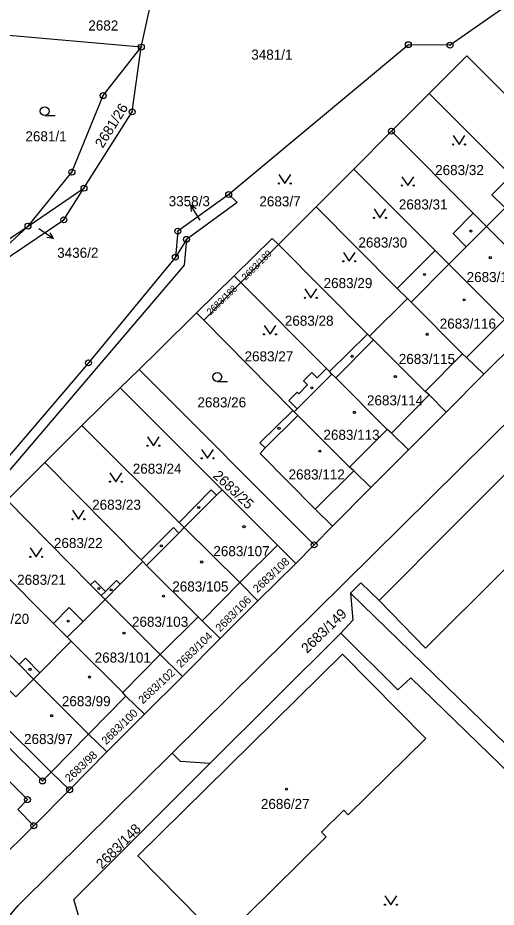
# Model space of a CAD drawing. Extents: x -733394 to -722299, y -1082822 to -1075049.
# Drawn here: x -727779.9 to -727699.3, y -1078431.8 to -1078281.8 of the extents above; entities that cross this region are included whole.
import ezdxf

# ---------------------------------------------------------------- set-up
doc = ezdxf.new("R2010")
doc.units = 0
for name, color, linetype in [('Hranice parcel', 7, 'Continuous'), ('Parcelní čísla', 7, 'Continuous'), ('Pop  PČ popisy', 7, 'Continuous'), ('Vnitřní kresba', 7, 'Continuous'), ('Značky bodu BP', 7, 'Continuous'), ('Značky budov', 7, 'Continuous'), ('Značky kultur', 7, 'Continuous')]:
    doc.layers.add(name, color=color, linetype=linetype)

msp = doc.modelspace()

# ---------------------------------------------------------------- linework, layer by layer
at = {"layer": 'Hranice parcel'}
for p, q in [((-727759.1, -1078286.74), (-727756.23, -1078273.74)), ((-727759.1, -1078286.74), (-727784.5, -1078284.5)), ((-727716.92, -1078300.94), (-727710.57, -1078294.57)), ((-727696.72, -1078308.41), (-727710.57, -1078294.57)), ((-727723.27, -1078307.32), (-727716.92, -1078300.94)), ((-727703.11, -1078314.76), (-727716.92, -1078300.94)), ((-727729.61, -1078313.69), (-727723.27, -1078307.32)), ((-727709.57, -1078321.05), (-727723.27, -1078307.32)), ((-727778.21, -1078316.93), (-727768.77, -1078310.55)), ((-727735.96, -1078320.06), (-727729.61, -1078313.69)), ((-727715.93, -1078327.43), (-727729.61, -1078313.69)), ((-727703.11, -1078314.76), (-727700.87, -1078317)), ((-727789.9, -1078327.8), (-727778.21, -1078316.93)), ((-727751.49, -1078319.17), (-727753.36, -1078322.18)), ((-727735.96, -1078320.06), (-727742.31, -1078326.43)), ((-727720.95, -1078335.15), (-727735.96, -1078320.06)), ((-727715.93, -1078327.43), (-727709.57, -1078321.05)), ((-727709.57, -1078321.05), (-727707.23, -1078323.38)), ((-727753.9, -1078405.82), (-727671.51, -1078324.35)), ((-727749.78, -1078331.56), (-727743.42, -1078325.31)), ((-727742.31, -1078326.43), (-727748.56, -1078332.8)), ((-727742.31, -1078326.43), (-727743.42, -1078325.31)), ((-727727.88, -1078340.97), (-727742.31, -1078326.43)), ((-727714.23, -1078329.12), (-727715.93, -1078327.43)), ((-727720.6, -1078335.5), (-727714.23, -1078329.12)), ((-727748.56, -1078332.8), (-727749.78, -1078331.56)), ((-727733.57, -1078348.02), (-727748.56, -1078332.8)), ((-727727.39, -1078341.46), (-727720.95, -1078335.15)), ((-727720.95, -1078335.15), (-727720.6, -1078335.5)), ((-727694.98, -1078335.56), (-727701.34, -1078341.92)), ((-727762.68, -1078344.22), (-727759.46, -1078341.12)), ((-727729.96, -1078370.7), (-727759.46, -1078341.12)), ((-727727.88, -1078340.97), (-727727.39, -1078341.46)), ((-727701.34, -1078341.92), (-727707.69, -1078348.29)), ((-727769.12, -1078350.55), (-727762.68, -1078344.22)), ((-727733.57, -1078348.02), (-727733.32, -1078348.26)), ((-727707.69, -1078348.29), (-727714.05, -1078354.66)), ((-727775.39, -1078356.79), (-727769.12, -1078350.55)), ((-727752.71, -1078366.93), (-727769.12, -1078350.55)), ((-727714.05, -1078354.66), (-727720.41, -1078361.03)), ((-727781.75, -1078363.14), (-727775.39, -1078356.79)), ((-727759.14, -1078373.23), (-727775.39, -1078356.79)), ((-727745.49, -1078361.4), (-727736.14, -1078370.73)), ((-727720.41, -1078361.03), (-727726.86, -1078367.56)), ((-727767.66, -1078377.46), (-727781.75, -1078363.14)), ((-727751.86, -1078367.78), (-727752.71, -1078366.93)), ((-727742.51, -1078377.05), (-727751.86, -1078367.78)), ((-727726.86, -1078367.56), (-727729.96, -1078370.7)), ((-727773.92, -1078383.94), (-727788.21, -1078369.6)), ((-727742.51, -1078377.05), (-727736.14, -1078370.73)), ((-727736.14, -1078370.73), (-727733.06, -1078373.84)), ((-727729.96, -1078370.7), (-727733.06, -1078373.84)), ((-727758.86, -1078373.52), (-727759.14, -1078373.23)), ((-727733.06, -1078373.84), (-727739.47, -1078380.14)), ((-727779.72, -1078390.88), (-727794.74, -1078376.07)), ((-727748.86, -1078383.49), (-727742.51, -1078377.05)), ((-727739.47, -1078380.14), (-727742.51, -1078377.05)), ((-727755.9, -1078389.2), (-727765.22, -1078379.89)), ((-727739.47, -1078380.14), (-727745.83, -1078386.51)), ((-727755.9, -1078389.2), (-727749.5, -1078382.85)), ((-727748.86, -1078383.49), (-727749.5, -1078382.85)), ((-727745.83, -1078386.51), (-727748.86, -1078383.49)), ((-727745.83, -1078386.51), (-727752.18, -1078392.88)), ((-727747.57, -1078407.55), (-727725.48, -1078385.58)), ((-727762.23, -1078395.6), (-727770.91, -1078386.94)), ((-727762.23, -1078395.6), (-727755.9, -1078389.2)), ((-727752.18, -1078392.88), (-727755.9, -1078389.2)), ((-727777.27, -1078393.32), (-727779.72, -1078390.88)), ((-727768.01, -1078402.62), (-727777.27, -1078393.32)), ((-727752.18, -1078392.88), (-727758.54, -1078399.25)), ((-727768.01, -1078402.62), (-727761.69, -1078396.2)), ((-727761.69, -1078396.2), (-727762.23, -1078395.6)), ((-727758.54, -1078399.25), (-727761.69, -1078396.2)), ((-727758.54, -1078399.25), (-727764.9, -1078405.62)), ((-727774.28, -1078409.03), (-727768.01, -1078402.62)), ((-727764.9, -1078405.62), (-727768.01, -1078402.62)), ((-727764.9, -1078405.62), (-727771.19, -1078411.99)), ((-727771.19, -1078411.99), (-727774.28, -1078409.03)), ((-727771.19, -1078411.99), (-727777.24, -1078418.06)), ((-727779.94, -1078415.32), (-727777.24, -1078418.06)), ((-727777.24, -1078418.06), (-727783.72, -1078424.49))]:
    msp.add_line(p, q, dxfattribs=at)
for points in [[(-727680.63, -1078267.82), (-727689.84, -1078267.3), (-727688.82, -1078273.09), (-727697.03, -1078279.45), (-727707.04, -1078286.43), (-727714.07, -1078286.34), (-727744.37, -1078311.62)], [(-727778.21, -1078316.93), (-727770.8, -1078307.83), (-727765.53, -1078294.93), (-727759.1, -1078286.74)], [(-727768.77, -1078310.55), (-727760.63, -1078297.67), (-727759.1, -1078286.74)], [(-727710.57, -1078294.57), (-727704.22, -1078288.2), (-727688.2, -1078304.2)], [(-727700.87, -1078317), (-727697.76, -1078313.88), (-727699.99, -1078311.65), (-727696.72, -1078308.41)], [(-727789.9, -1078327.8), (-727772.16, -1078315.87), (-727768.77, -1078310.55)], [(-727744.37, -1078311.62), (-727752.95, -1078317.8), (-727753.36, -1078322.18)], [(-727744.37, -1078311.62), (-727742.91, -1078312.98), (-727751.49, -1078319.17)], [(-727707.23, -1078323.38), (-727704.3, -1078320.44), (-727706.53, -1078318.19), (-727703.11, -1078314.76)], [(-727791.82, -1078323.4), (-727791.09, -1078325.63), (-727778.21, -1078316.93)], [(-727700.87, -1078317), (-727692.12, -1078325.73), (-727691.51, -1078326.33), (-727688.63, -1078329.19)], [(-727743.42, -1078325.31), (-727737.01, -1078319), (-727735.96, -1078320.06)], [(-727751.49, -1078319.17), (-727751.9, -1078323.55), (-727789.06, -1078367.07), (-727836.89, -1078410.6), (-727854.87, -1078424.67), (-727855.13, -1078425.8)], [(-727753.36, -1078322.18), (-727768.02, -1078340), (-727790.2, -1078365.94), (-727835.43, -1078407.05), (-727855.64, -1078423.14), (-727856.38, -1078426.53)], [(-727694.98, -1078335.56), (-727697.87, -1078332.71), (-727698.47, -1078332.11), (-727707.23, -1078323.38)], [(-727659.47, -1078336.24), (-727667.52, -1078328.4), (-727680.48, -1078341.19), (-727678.8, -1078342.9), (-727691.86, -1078355.99), (-727693.42, -1078354.44), (-727706.21, -1078367.27), (-727719, -1078380.09)], [(-727701.34, -1078341.92), (-727704.24, -1078339.09), (-727704.95, -1078338.46), (-727713.6, -1078329.76), (-727714.23, -1078329.12)], [(-727759.46, -1078341.12), (-727756.22, -1078337.9), (-727749.78, -1078331.56)], [(-727707.69, -1078348.29), (-727710.56, -1078345.41), (-727711.24, -1078344.84), (-727719.96, -1078336.14), (-727720.6, -1078335.5)], [(-727719, -1078380.09), (-727711.15, -1078388.12), (-727698.25, -1078375.23), (-727685.36, -1078362.33), (-727683.8, -1078363.89), (-727670.84, -1078350.94), (-727672.56, -1078349.21), (-727659.47, -1078336.24)], [(-727733.32, -1078348.26), (-727732.83, -1078347.77), (-727734.25, -1078346.35), (-727732.83, -1078344.94), (-727732.55, -1078345.22), (-727731.06, -1078343.73), (-727731.77, -1078343.02), (-727730.36, -1078341.61), (-727729.44, -1078342.52), (-727727.88, -1078340.97)], [(-727714.05, -1078354.66), (-727716.93, -1078351.83), (-727717.62, -1078351.22), (-727726.32, -1078342.52), (-727726.96, -1078341.88), (-727727.39, -1078341.46)], [(-727745.49, -1078361.4), (-727761.24, -1078345.6), (-727762.68, -1078344.22)], [(-727726.86, -1078367.56), (-727729.76, -1078364.65), (-727739.05, -1078355.31), (-727738.2, -1078354.34), (-727739.12, -1078353.51), (-727733.57, -1078348.02)], [(-727720.41, -1078361.03), (-727723.28, -1078358.2), (-727723.97, -1078357.6), (-727732.69, -1078348.9), (-727733.32, -1078348.26)], [(-727752.71, -1078366.93), (-727747.33, -1078361.4), (-727746.41, -1078362.32), (-727745.49, -1078361.4)], [(-727759.14, -1078373.23), (-727753.7, -1078367.78), (-727752.78, -1078368.7), (-727751.86, -1078367.78)], [(-727767.66, -1078377.46), (-727766.96, -1078376.75), (-727765.15, -1078378.55), (-727763.31, -1078376.71), (-727762.67, -1078377.34), (-727758.86, -1078373.52)], [(-727749.5, -1078382.85), (-727758.22, -1078374.15), (-727758.86, -1078373.52)], [(-727765.22, -1078379.89), (-727765.86, -1078379.26), (-727767.66, -1078377.46)], [(-727723.81, -1078378.85), (-727722.06, -1078377.11), (-727719, -1078380.09)], [(-727723.81, -1078378.85), (-727723.45, -1078383.38), (-727725.48, -1078385.58)], [(-727670.47, -1078430.52), (-727675.37, -1078426.08), (-727686.95, -1078414.75), (-727689.03, -1078414.11), (-727696.89, -1078406.48), (-727697.59, -1078404.38), (-727723.81, -1078378.85)], [(-727773.92, -1078383.94), (-727771.27, -1078381.28), (-727768.93, -1078383.61), (-727765.22, -1078379.89)], [(-727770.91, -1078386.94), (-727771.58, -1078386.27), (-727773.92, -1078383.94)], [(-727774.28, -1078409.03), (-727775.78, -1078410.51), (-727801.09, -1078385.42)], [(-727725.48, -1078385.58), (-727715.82, -1078395.14), (-727713.66, -1078393.13), (-727660.9, -1078444.29), (-727727.97, -1078463.65), (-727746.79, -1078447.93), (-727764.02, -1078452.67)], [(-727779.72, -1078390.88), (-727778.66, -1078389.82), (-727776.21, -1078392.26), (-727770.91, -1078386.94)], [(-727803.9, -1078388.26), (-727778.3, -1078413.66), (-727779.94, -1078415.32)], [(-727745.63, -1078437.42), (-727759.69, -1078423.16), (-727725.17, -1078389.11), (-727711.14, -1078403.34), (-727724.19, -1078416.25), (-727724.97, -1078415.44), (-727728.71, -1078419.13), (-727727.92, -1078419.93), (-727745.63, -1078437.42)], [(-727786.47, -1078396.87), (-727783.11, -1078393.5), (-727780.28, -1078396.33), (-727777.27, -1078393.32)], [(-727786.47, -1078396.87), (-727783.67, -1078399.75), (-727774.28, -1078409.03)], [(-727782.87, -1078442.88), (-727783.51, -1078440.83), (-727783.6, -1078438.52), (-727783.3, -1078436.67), (-727781.79, -1078433.84), (-727779.89, -1078431.52), (-727773.9, -1078425.63), (-727753.9, -1078405.82)], [(-727747.57, -1078407.55), (-727752.49, -1078407.24), (-727753.9, -1078405.82)], [(-727764.02, -1078452.67), (-727770.5, -1078430.48), (-727747.57, -1078407.55)]]:
    msp.add_lwpolyline(points, dxfattribs=at)
at = {"layer": 'Pop  PČ popisy'}
for p, q in [((-727749.2, -1078315.91), (-727750.79, -1078313.36)), ((-727750.79, -1078313.36), (-727749.84, -1078313.95)), ((-727750.79, -1078313.36), (-727750.68, -1078314.48)), ((-727776.37, -1078317.32), (-727773.91, -1078319.04)), ((-727773.91, -1078319.04), (-727775.02, -1078318.88)), ((-727773.91, -1078319.04), (-727774.45, -1078318.06))]:
    msp.add_line(p, q, dxfattribs=at)
at = {"layer": 'Vnitřní kresba'}
for p, q in [((-727704.3, -1078320.44), (-727700.87, -1078317)), ((-727707.23, -1078323.38), (-727713.6, -1078329.76)), ((-727704.24, -1078339.09), (-727697.87, -1078332.71)), ((-727719.96, -1078336.14), (-727726.32, -1078342.52)), ((-727711.24, -1078344.84), (-727704.95, -1078338.46)), ((-727732.83, -1078347.77), (-727726.96, -1078341.88)), ((-727716.93, -1078351.83), (-727710.56, -1078345.41)), ((-727738.2, -1078354.34), (-727732.69, -1078348.9)), ((-727723.97, -1078357.6), (-727717.62, -1078351.22)), ((-727729.76, -1078364.65), (-727723.28, -1078358.2)), ((-727751.86, -1078367.78), (-727746.41, -1078362.32)), ((-727752.78, -1078368.7), (-727758.22, -1078374.15)), ((-727762.67, -1078377.34), (-727765.22, -1078379.89)), ((-727765.86, -1078379.26), (-727765.15, -1078378.55)), ((-727771.58, -1078386.27), (-727768.93, -1078383.61)), ((-727777.27, -1078393.32), (-727776.21, -1078392.26))]:
    msp.add_line(p, q, dxfattribs=at)
at = {"layer": 'Značky bodu BP'}
for centre, radius in [((-727714.07, -1078286.34), 0.5), ((-727707.04, -1078286.43), 0.5), ((-727759.1, -1078286.74), 0.5), ((-727759.1, -1078286.74), 0.0303), ((-727714.07, -1078286.34), 0.0303), ((-727707.04, -1078286.43), 0.0303), ((-727765.53, -1078294.93), 0.5), ((-727765.53, -1078294.93), 0.0303), ((-727760.63, -1078297.67), 0.5), ((-727760.63, -1078297.67), 0.0303), ((-727716.92, -1078300.94), 0.5), ((-727716.92, -1078300.94), 0.0303), ((-727770.8, -1078307.83), 0.5), ((-727770.8, -1078307.83), 0.0303), ((-727768.77, -1078310.55), 0.5), ((-727768.77, -1078310.55), 0.0303), ((-727744.37, -1078311.62), 0.5), ((-727744.37, -1078311.62), 0.0303), ((-727772.16, -1078315.87), 0.5), ((-727772.16, -1078315.87), 0.0303), ((-727778.21, -1078316.93), 0.5), ((-727778.21, -1078316.93), 0.0303), ((-727752.95, -1078317.8), 0.5), ((-727752.95, -1078317.8), 0.0303), ((-727751.49, -1078319.17), 0.5), ((-727751.49, -1078319.17), 0.0303), ((-727753.36, -1078322.18), 0.5), ((-727753.36, -1078322.18), 0.0303), ((-727768.02, -1078340), 0.5), ((-727768.02, -1078340), 0.0303), ((-727729.96, -1078370.7), 0.5), ((-727729.96, -1078370.7), 0.0303), ((-727775.78, -1078410.51), 0.5), ((-727775.78, -1078410.51), 0.0303), ((-727771.19, -1078411.99), 0.5), ((-727771.19, -1078411.99), 0.0303), ((-727778.3, -1078413.66), 0.5), ((-727778.3, -1078413.66), 0.0303), ((-727777.24, -1078418.06), 0.5), ((-727777.24, -1078418.06), 0.0303)]:
    msp.add_circle(centre, radius, dxfattribs=at)
at = {"layer": 'Značky budov'}
for centre in [(-727703.52, -1078317.77), (-727700.25, -1078322.26), (-727711.33, -1078325.09), (-727704.65, -1078329.38), (-727710.89, -1078335.19), (-727723.53, -1078338.9), (-727716.27, -1078342.32), (-727730.36, -1078344.21), (-727723.17, -1078348.35), (-727735.88, -1078351.04), (-727728.98, -1078354.89), (-727749.42, -1078364.4), (-727741.78, -1078367.63), (-727755.72, -1078370.85), (-727748.93, -1078373.58), (-727766.28, -1078378.07), (-727764.18, -1078378.28), (-727755.37, -1078379.33), (-727771.43, -1078383.57), (-727762.02, -1078385.57), (-727777.88, -1078391.69), (-727767.83, -1078392.99), (-727774.21, -1078399.51), (-727734.63, -1078411.88)]:
    msp.add_circle(centre, 0.175, dxfattribs=at)
at = {"layer": 'Značky kultur'}
for p, q in [((-727775.39, -1078298.3), (-727773.64, -1078298.3)), ((-727746.3, -1078343.12), (-727744.55, -1078343.12))]:
    msp.add_line(p, q, dxfattribs=at)
for points in [[(-727706.52, -1078301.67), (-727705.52, -1078303.17), (-727704.52, -1078301.67)], [(-727735.91, -1078308.25), (-727734.91, -1078309.75), (-727733.91, -1078308.25)], [(-727715.17, -1078308.6), (-727714.17, -1078310.1), (-727713.17, -1078308.6)], [(-727719.85, -1078314.04), (-727718.85, -1078315.54), (-727717.85, -1078314.04)], [(-727725.03, -1078321.37), (-727724.03, -1078322.87), (-727723.03, -1078321.37)], [(-727731.53, -1078327.52), (-727730.53, -1078329.02), (-727729.53, -1078327.52)], [(-727738.4, -1078333.68), (-727737.4, -1078335.18), (-727736.4, -1078333.68)], [(-727758.07, -1078352.47), (-727757.07, -1078353.97), (-727756.07, -1078352.47)], [(-727748.93, -1078354.59), (-727747.93, -1078356.09), (-727746.93, -1078354.59)], [(-727764.39, -1078358.54), (-727763.39, -1078360.04), (-727762.39, -1078358.54)], [(-727770.72, -1078364.87), (-727769.72, -1078366.37), (-727768.72, -1078364.87)], [(-727777.82, -1078371.2), (-727776.82, -1078372.7), (-727775.82, -1078371.2)], [(-727718.01, -1078429.88), (-727717.01, -1078431.38), (-727716.01, -1078429.88)]]:
    msp.add_lwpolyline(points, dxfattribs=at)
for centre, radius in [((-727775.39, -1078297.55), 0.75), ((-727706.52, -1078303.17), 0.1), ((-727704.52, -1078303.17), 0.1), ((-727735.91, -1078309.75), 0.1), ((-727733.91, -1078309.75), 0.1), ((-727715.17, -1078310.1), 0.1), ((-727713.17, -1078310.1), 0.1), ((-727719.85, -1078315.54), 0.1), ((-727717.85, -1078315.54), 0.1), ((-727725.03, -1078322.87), 0.1), ((-727723.03, -1078322.87), 0.1), ((-727731.53, -1078329.02), 0.1), ((-727729.53, -1078329.02), 0.1), ((-727738.4, -1078335.18), 0.1), ((-727736.4, -1078335.18), 0.1), ((-727746.3, -1078342.37), 0.75), ((-727758.07, -1078353.97), 0.1), ((-727756.07, -1078353.97), 0.1), ((-727748.93, -1078356.09), 0.1), ((-727746.93, -1078356.09), 0.1), ((-727764.39, -1078360.04), 0.1), ((-727762.39, -1078360.04), 0.1), ((-727770.72, -1078366.37), 0.1), ((-727768.72, -1078366.37), 0.1), ((-727777.82, -1078372.7), 0.1), ((-727775.82, -1078372.7), 0.1), ((-727718.01, -1078431.38), 0.1), ((-727716.01, -1078431.38), 0.1)]:
    msp.add_circle(centre, radius, dxfattribs=at)

# ---------------------------------------------------------------- texts
at = {"layer": 'Parcelní čísla'}
for s, p in [('2682', (-727768.04, -1078283.95)), ('3481/1', (-727740.56, -1078288.87)), ('2681/1', (-727778.65, -1078302.64)), ('2683/32', (-727709.55, -1078308.33)), ('3358/3', (-727754.49, -1078313.58)), ('2683/7', (-727739.19, -1078313.61)), ('2683/31', (-727715.67, -1078314.13)), ('2683/30', (-727722.49, -1078320.55)), ('3436/2', (-727773.29, -1078322.28)), ('2683/186', (-727704.24, -1078326.38)), ('2683/29', (-727728.36, -1078327.39)), ('2683/28', (-727734.9, -1078333.74)), ('2683/116', (-727708.78, -1078334.23)), ('2683/27', (-727741.69, -1078339.75)), ('2683/115', (-727715.68, -1078340.19)), ('2683/26', (-727749.64, -1078347.51)), ('2683/114', (-727721.05, -1078347.17)), ('2683/113', (-727728.39, -1078352.98)), ('2683/24', (-727760.54, -1078358.7)), ('2683/112', (-727734.27, -1078359.67)), ('2683/23', (-727767.39, -1078364.77)), ('2683/22', (-727773.84, -1078371.23)), ('2683/107', (-727746.95, -1078372.6)), ('2683/21', (-727780.04, -1078377.43)), ('2683/105', (-727753.88, -1078378.56)), ('2683/20', (-727786.23, -1078384.02)), ('2683/103', (-727760.68, -1078384.51)), ('2683/101', (-727766.97, -1078390.55)), ('2683/99', (-727772.5, -1078397.91)), ('2683/97', (-727778.88, -1078404.29)), ('2686/27', (-727738.94, -1078415.24))]:
    msp.add_text(s, height=1.7, dxfattribs=at).set_placement(p)
for s, height, rotation, p in [('2681/26', 1.7, 58, (-727765.61, -1078303.9)), ('2683/189', 1.139, 45, (-727741.49, -1078326.17)), ('2683/188', 1.139, 44, (-727747.42, -1078332.03)), ('2683/25', 1.7, 317, (-727747.13, -1078359.2)), ('2683/108', 1.36, 43, (-727739.52, -1078378.86)), ('2683/106', 1.36, 45, (-727745.8, -1078385.47)), ('2683/149', 1.7, 44, (-727731.14, -1078389.09)), ('2683/104', 1.36, 44, (-727752.43, -1078391.51)), ('2683/102', 1.36, 43, (-727758.85, -1078397.61)), ('2683/100', 1.36, 44, (-727765.03, -1078404.48)), ('2683/98', 1.36, 43, (-727771.21, -1078410.8)), ('2683/148', 1.7, 45, (-727765.73, -1078425.46))]:
    msp.add_text(s, height=height, rotation=rotation, dxfattribs=at).set_placement(p)

doc.saveas('drawing.dxf')
